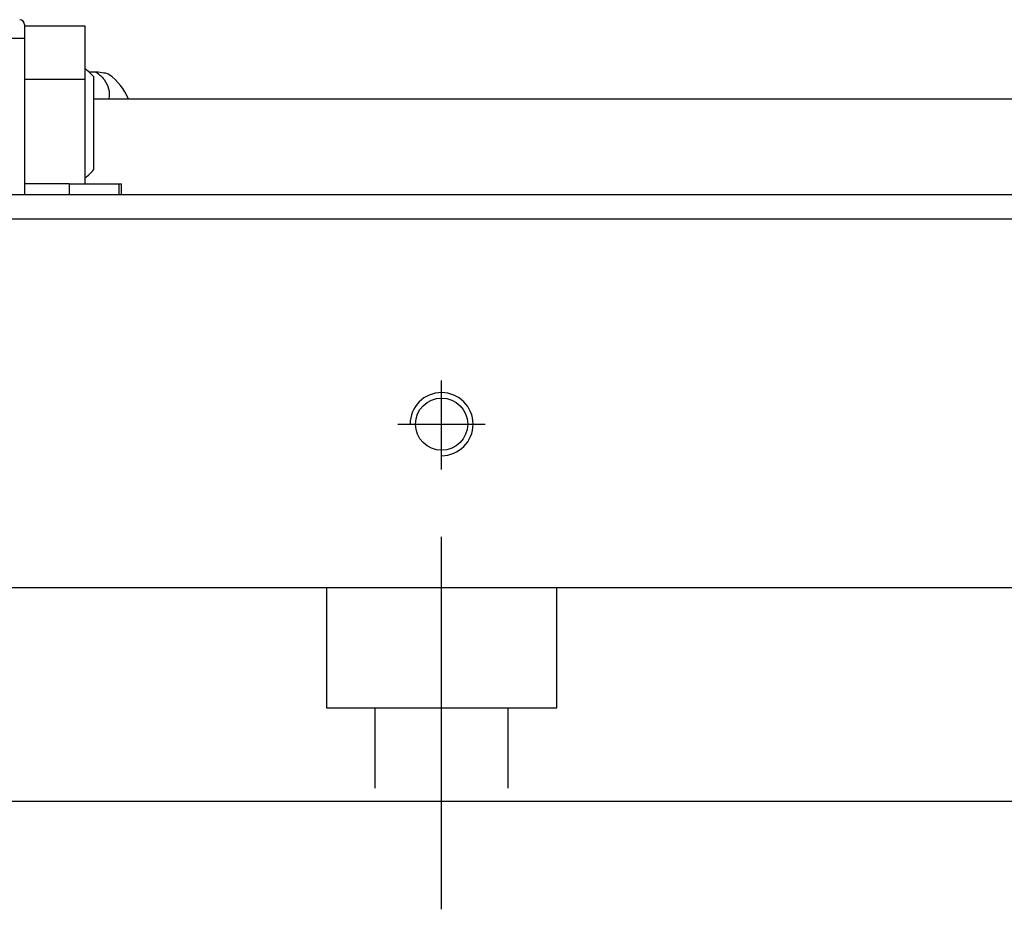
# Model space of a CAD drawing. Header units: millimetres. Extents: x -227 to 3135, y -1502 to 860.
# Tile 441 of 582: x 1276 to 1317, y -944 to -907. Entities that reach past the tile are written whole.
import ezdxf
from ezdxf.lldxf.tags import DXFTag

# ---------------------------------------------------------------- set-up
doc = ezdxf.new("R2010")
doc.units = ezdxf.units.MM
doc.layers.add('2', color=7, linetype='CONTINUOUS', true_color=0xffffff)
tags = doc.linetypes.add('DASHED', pattern=[25.72, 12.86, -12.86]).pattern_tags.tags
tags[6:7] = [DXFTag(74, 4), DXFTag(75, 0), DXFTag(340, '0'), DXFTag(46, 0.0), DXFTag(50, 0.0), DXFTag(44, 0.0), DXFTag(45, 0.0)]
tags[4:5] = [DXFTag(74, 4), DXFTag(75, 0), DXFTag(340, '0'), DXFTag(46, 0.0), DXFTag(50, 0.0), DXFTag(44, 0.0), DXFTag(45, 0.0)]

msp = doc.modelspace()

# ---------------------------------------------------------------- linework, layer by layer
at = {"layer": '2', "linetype": 'Continuous'}
for p, q in [((1276.315, -907.679), (1276.315, -907.749)), ((1276.315, -907.749), (1276.315, -908.249)), ((1278.815, -907.749), (1276.315, -907.749)), ((1278.815, -909.949), (1278.815, -907.749)), ((1276.315, -908.249), (1207.315, -908.249)), ((1276.315, -908.249), (1276.315, -914.702)), ((1279.273, -909.64), (1278.988, -909.64)), ((1278.815, -909.949), (1276.315, -909.949)), ((1278.815, -913.249), (1278.815, -909.949)), ((1279.165, -909.824), (1279.165, -911.749)), ((1543.514, -910.749), (1279.165, -910.749)), ((1279.165, -911.749), (1279.165, -913.674)), ((1278.815, -914.249), (1278.815, -913.249)), ((1278.161, -914.249), (1276.315, -914.249)), ((1278.161, -914.249), (1280.201, -914.249)), ((1278.161, -914.249), (1278.161, -914.702)), ((1280.201, -914.249), (1280.315, -914.249)), ((1280.201, -914.249), (1280.201, -914.702)), ((1280.315, -914.702), (1280.315, -914.249)), ((1543.514, -914.702), (1242.761, -914.702)), ((1543.514, -915.702), (1143.514, -915.702)), ((1543.514, -930.902), (1238.608, -930.902)), ((1543.514, -939.702), (1236.352, -939.702))]:
    msp.add_line(p, q, dxfattribs=at)
at = {"layer": '2', "linetype": 'DASHED'}
for p, q in [((1276.315, -907.749), (1276.315, -907.749)), ((1276.315, -907.849), (1276.315, -907.849)), ((1278.815, -907.749), (1278.815, -907.749))]:
    msp.add_line(p, q, dxfattribs=at)
at = {"layer": '2', "ltscale": 0.5}
for p, q in [((1293.514, -926.016), (1293.514, -922.351)), ((1291.714, -924.151), (1295.314, -924.151)), ((1293.514, -944.151), (1293.514, -928.791))]:
    msp.add_line(p, q, dxfattribs=at)
at = {"layer": '2', "linetype": 'DASHED', "ltscale": 0.1}
for p, q in [((1288.764, -930.902), (1288.764, -935.851)), ((1298.264, -935.851), (1298.264, -930.902)), ((1288.764, -935.851), (1298.264, -935.851)), ((1290.764, -935.851), (1290.764, -939.151)), ((1296.264, -939.151), (1296.264, -935.851))]:
    msp.add_line(p, q, dxfattribs=at)
at = {"layer": '2', "linetype": 'Continuous'}
msp.add_circle((1293.514, -924.151), 1.075, dxfattribs=at)
for centre, radius, start, end in [((1276.115, -907.679), 0.2, 0, 88.5), ((1277.026, -911.707), 2.85, 41.3431, 51.1006), ((1278.315, -911.748), 2.5, 23.5613, 53.5675), ((1277.026, -911.791), 2.85, 308.8994, 318.6569)]:
    msp.add_arc(centre, radius, start, end, dxfattribs=at)
at = {"layer": '2'}
msp.add_arc((1293.514, -924.151), 1.3, 270, 180, dxfattribs=at)
at = {"layer": '2', "linetype": 'Continuous'}
for points, knots in [([(1279.801, -909.737), (1279.777, -909.721), (1279.727, -909.704), (1279.576, -909.674), (1279.473, -909.659), (1279.326, -909.645), (1279.3, -909.642), (1279.273, -909.64)], [0, 0, 0, 0, 0.448024, 0.448024, 0.905631, 0.905631, 1, 1, 1, 1]), ([(1279.273, -909.64), (1279.402, -909.727), (1279.515, -909.833), (1279.688, -910.066), (1279.75, -910.196), (1279.818, -910.463), (1279.824, -910.602), (1279.801, -910.741), (1279.801, -910.745), (1279.8, -910.749)], [0, 0, 0, 0, 0.33014, 0.33014, 0.660281, 0.660281, 0.990421, 0.990421, 1, 1, 1, 1])]:
    msp.add_open_spline(points, degree=3, knots=knots, dxfattribs=at)

doc.saveas('drawing.dxf')
